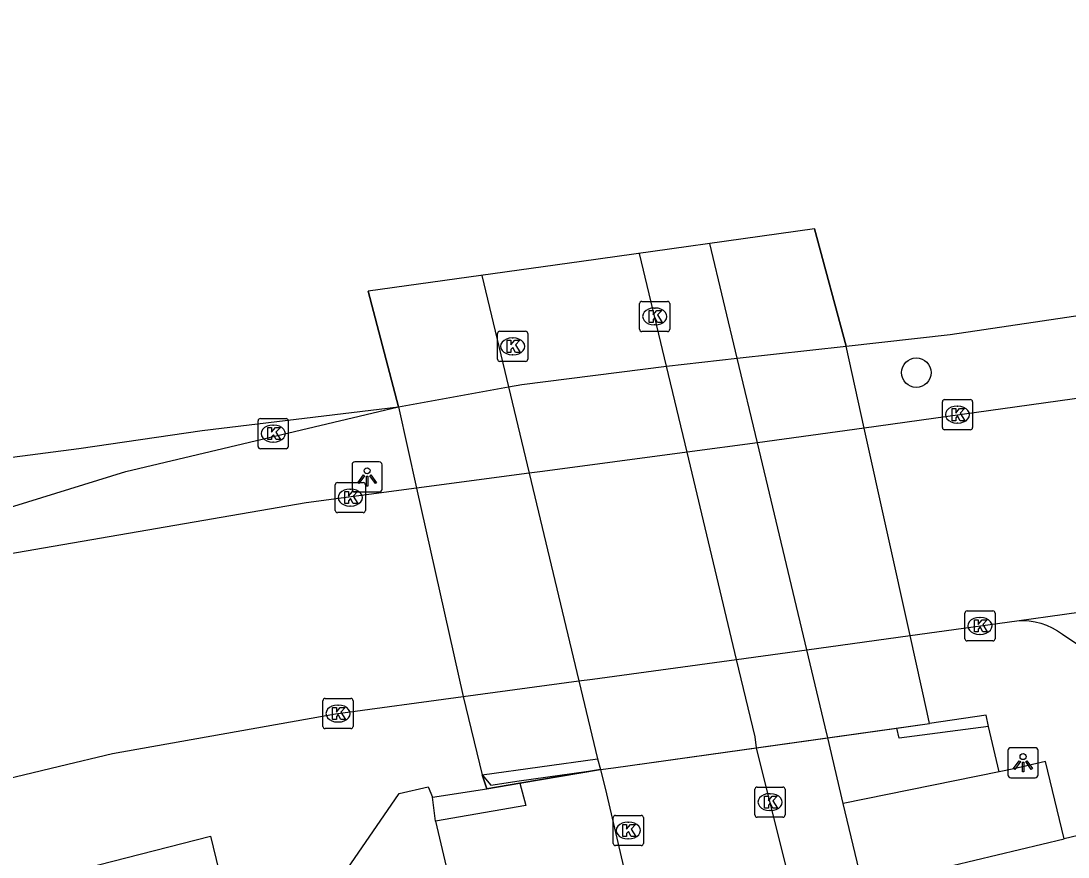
# Model space of a CAD drawing. Extents: x 158038 to 159242, y 380133 to 381214.
# Drawn here: x 158632.96 to 158667.66, y 381138.41 to 381166.14 of the extents above; entities that cross this region are included whole.
import ezdxf

# ---------------------------------------------------------------- set-up
doc = ezdxf.new("R2010")
doc.units = 0
for name, color, linetype in [('IMGEO_Berm_groen', 7, 'Continuous'), ('IMGEO_Berm_open', 7, 'Continuous'), ('IMGEO_Boom', 7, 'Continuous'), ('IMGEO_Dek', 7, 'Continuous'), ('IMGEO_Fietspad_open', 7, 'Continuous'), ('IMGEO_Groenvoorziening', 7, 'Continuous'), ('IMGEO_Hek', 7, 'Continuous'), ('IMGEO_Kolk', 7, 'Continuous'), ('IMGEO_Lichtpunt', 7, 'Continuous'), ('IMGEO_Muur', 7, 'Continuous'), ('IMGEO_Pand', 7, 'Continuous'), ('IMGEO_Rijbaan_lokaal_open', 7, 'Continuous'), ('IMGEO_Rijbaan_regionaal_gesloten', 7, 'Continuous'), ('IMGEO_Terreindeel_open', 7, 'Continuous'), ('IMGEO_Voetpad_op_trap', 7, 'Continuous'), ('IMGEO_Voetpad_open', 7, 'Continuous')]:
    doc.layers.add(name, color=color, linetype=linetype)

msp = doc.modelspace()

# ---------------------------------------------------------------- linework, layer by layer
at = {"layer": 'IMGEO_Berm_groen'}
for points in [[(158660.9, 381152.634), (158660.298, 381155.354)], [(158645.463, 381153.341), (158646.065, 381150.64)]]:
    msp.add_lwpolyline(points, dxfattribs=at)
at = {"layer": 'IMGEO_Berm_open'}
for points in [[(158660.9, 381152.634), (158660.298, 381155.354)], [(158645.463, 381153.341), (158646.065, 381150.64)]]:
    msp.add_lwpolyline(points, dxfattribs=at)
at = {"layer": 'IMGEO_Boom'}
msp.add_circle((158662.627, 381154.472), 0.489, dxfattribs=at)
at = {"layer": 'IMGEO_Dek'}
msp.add_lwpolyline([(158659.254, 381159.237), (158651.531, 381158.158), (158644.464, 381157.171), (158645.463, 381153.341), (158646.065, 381150.64), (158647.605, 381143.727), (158648.245, 381141.131), (158648.525, 381140.794), (158649.465, 381140.932), (158652.167, 381141.311), (158652.595, 381141.371), (158663.066, 381142.838), (158662.986, 381143.199), (158662.421, 381145.756), (158660.9, 381152.634), (158660.298, 381155.354)], close=True, dxfattribs=at)
at = {"layer": 'IMGEO_Fietspad_open'}
for points in [[(158661.957, 381122.333), (158660.489, 381128.602), (158658.611, 381136.885), (158657.331, 381142.034), (158657.282, 381142.399), (158656.67, 381144.964), (158655.032, 381151.831), (158654.35, 381154.692), (158653.459, 381158.427)], [(158648.233, 381157.697), (158649.108, 381154.003), (158649.795, 381151.135), (158651.444, 381144.249), (158652.063, 381141.667)], [(158652.167, 381141.311), (158652.355, 381140.507), (158653.482, 381135.663), (158655.403, 381127.39)]]:
    msp.add_lwpolyline(points, dxfattribs=at)
at = {"layer": 'IMGEO_Groenvoorziening'}
msp.add_lwpolyline([(158646.695, 381139.602), (158647.93, 381134.34)], dxfattribs=at)
at = {"layer": 'IMGEO_Hek'}
msp.add_lwpolyline([(158649.485, 381140.857), (158652.167, 381141.311), (158652.595, 381141.371), (158657.331, 381142.034), (158659.692, 381142.365), (158661.977, 381142.685)], dxfattribs=at)
at = {"layer": 'IMGEO_Kolk'}
for p, q in [((158653.458, 381155.91), (158653.458, 381156.762)), ((158653.533, 381156.836), (158654.385, 381156.836)), ((158653.946, 381156.616), (158653.971, 381156.616)), ((158654.459, 381156.762), (158654.459, 381155.91)), ((158653.969, 381156.056), (158653.944, 381156.056)), ((158648.75, 381154.918), (158648.75, 381155.77)), ((158648.825, 381155.844), (158649.677, 381155.844)), ((158649.238, 381155.624), (158649.263, 381155.624)), ((158649.751, 381155.77), (158649.751, 381154.918)), ((158654.385, 381155.836), (158653.533, 381155.836)), ((158649.677, 381154.844), (158648.825, 381154.844)), ((158649.261, 381155.064), (158649.236, 381155.064)), ((158663.49, 381152.653), (158663.49, 381153.505)), ((158663.565, 381153.579), (158664.417, 381153.579)), ((158664.491, 381153.505), (158664.491, 381152.653)), ((158663.978, 381153.359), (158664.003, 381153.359)), ((158640.815, 381152.025), (158640.815, 381152.877)), ((158640.89, 381152.951), (158641.742, 381152.951)), ((158641.816, 381152.877), (158641.816, 381152.025)), ((158664.001, 381152.799), (158663.976, 381152.799)), ((158641.303, 381152.731), (158641.328, 381152.731)), ((158664.417, 381152.579), (158663.565, 381152.579)), ((158641.326, 381152.171), (158641.301, 381152.171)), ((158641.742, 381151.951), (158640.89, 381151.951)), ((158643.37, 381149.903), (158643.37, 381150.755)), ((158643.445, 381150.829), (158644.297, 381150.829)), ((158644.371, 381150.755), (158644.371, 381149.903)), ((158643.858, 381150.609), (158643.883, 381150.609)), ((158643.881, 381150.049), (158643.856, 381150.049)), ((158644.297, 381149.829), (158643.445, 381149.829)), ((158664.311, 381146.573), (158665.163, 381146.573)), ((158664.236, 381145.647), (158664.236, 381146.499)), ((158664.724, 381146.353), (158664.749, 381146.353)), ((158665.237, 381146.499), (158665.237, 381145.647)), ((158665.163, 381145.573), (158664.311, 381145.573)), ((158664.747, 381145.793), (158664.722, 381145.793)), ((158642.964, 381142.74), (158642.964, 381143.592)), ((158643.039, 381143.666), (158643.891, 381143.666)), ((158643.452, 381143.446), (158643.477, 381143.446)), ((158643.965, 381143.592), (158643.965, 381142.74)), ((158643.475, 381142.886), (158643.45, 381142.886)), ((158643.891, 381142.666), (158643.039, 381142.666)), ((158657.28, 381139.802), (158657.28, 381140.654)), ((158657.355, 381140.728), (158658.207, 381140.728)), ((158658.281, 381140.654), (158658.281, 381139.802)), ((158657.768, 381140.508), (158657.793, 381140.508)), ((158657.791, 381139.948), (158657.766, 381139.948)), ((158652.582, 381138.862), (158652.582, 381139.714)), ((158652.657, 381139.788), (158653.509, 381139.788)), ((158653.07, 381139.568), (158653.095, 381139.568)), ((158653.583, 381139.714), (158653.583, 381138.862)), ((158658.207, 381139.728), (158657.355, 381139.728)), ((158653.093, 381139.008), (158653.068, 381139.008)), ((158653.509, 381138.788), (158652.657, 381138.788))]:
    msp.add_line(p, q, dxfattribs=at)
for points in [[(158653.458, 381155.91), (158653.458, 381156.762)], [(158653.533, 381156.836), (158654.385, 381156.836)], [(158654.459, 381156.762), (158654.459, 381155.91)], [(158653.779, 381156.536), (158653.902, 381156.536), (158653.902, 381156.385), (158654.032, 381156.536), (158654.196, 381156.536), (158654.05, 381156.385), (158654.203, 381156.136), (158654.051, 381156.136), (158653.966, 381156.3), (158653.902, 381156.233), (158653.902, 381156.136), (158653.779, 381156.136), (158653.779, 381156.536)], [(158648.75, 381154.918), (158648.75, 381155.77)], [(158648.825, 381155.844), (158649.677, 381155.844)], [(158649.071, 381155.544), (158649.194, 381155.544), (158649.194, 381155.393), (158649.324, 381155.544), (158649.488, 381155.544), (158649.342, 381155.393), (158649.495, 381155.144), (158649.343, 381155.144), (158649.258, 381155.308), (158649.194, 381155.241), (158649.194, 381155.144), (158649.071, 381155.144), (158649.071, 381155.544)], [(158649.751, 381155.77), (158649.751, 381154.918)], [(158654.385, 381155.836), (158653.533, 381155.836)], [(158649.677, 381154.844), (158648.825, 381154.844)], [(158663.49, 381152.653), (158663.49, 381153.505)], [(158663.565, 381153.579), (158664.417, 381153.579)], [(158664.491, 381153.505), (158664.491, 381152.653)], [(158663.811, 381153.279), (158663.934, 381153.279), (158663.934, 381153.128), (158664.064, 381153.279), (158664.228, 381153.279), (158664.082, 381153.128), (158664.235, 381152.879), (158664.083, 381152.879), (158663.998, 381153.043), (158663.934, 381152.976), (158663.934, 381152.879), (158663.811, 381152.879), (158663.811, 381153.279)], [(158640.815, 381152.025), (158640.815, 381152.877)], [(158640.89, 381152.951), (158641.742, 381152.951)], [(158641.816, 381152.877), (158641.816, 381152.025)], [(158641.136, 381152.651), (158641.259, 381152.651), (158641.259, 381152.5), (158641.389, 381152.651), (158641.553, 381152.651), (158641.407, 381152.5), (158641.56, 381152.251), (158641.408, 381152.251), (158641.323, 381152.415), (158641.259, 381152.348), (158641.259, 381152.251), (158641.136, 381152.251), (158641.136, 381152.651)], [(158664.417, 381152.579), (158663.565, 381152.579)], [(158641.742, 381151.951), (158640.89, 381151.951)], [(158643.37, 381149.903), (158643.37, 381150.755)], [(158643.445, 381150.829), (158644.297, 381150.829)], [(158644.371, 381150.755), (158644.371, 381149.903)], [(158643.691, 381150.529), (158643.814, 381150.529), (158643.814, 381150.378), (158643.944, 381150.529), (158644.108, 381150.529), (158643.962, 381150.378), (158644.115, 381150.129), (158643.963, 381150.129), (158643.878, 381150.293), (158643.814, 381150.226), (158643.814, 381150.129), (158643.691, 381150.129), (158643.691, 381150.529)], [(158644.297, 381149.829), (158643.445, 381149.829)], [(158664.311, 381146.573), (158665.163, 381146.573)], [(158664.236, 381145.647), (158664.236, 381146.499)], [(158664.557, 381146.273), (158664.68, 381146.273), (158664.68, 381146.122), (158664.81, 381146.273), (158664.974, 381146.273), (158664.828, 381146.122), (158664.981, 381145.873), (158664.829, 381145.873), (158664.744, 381146.037), (158664.68, 381145.97), (158664.68, 381145.873), (158664.557, 381145.873), (158664.557, 381146.273)], [(158665.237, 381146.499), (158665.237, 381145.647)], [(158665.163, 381145.573), (158664.311, 381145.573)], [(158642.964, 381142.74), (158642.964, 381143.592)], [(158643.039, 381143.666), (158643.891, 381143.666)], [(158643.965, 381143.592), (158643.965, 381142.74)], [(158643.285, 381143.366), (158643.408, 381143.366), (158643.408, 381143.215), (158643.538, 381143.366), (158643.702, 381143.366), (158643.556, 381143.215), (158643.709, 381142.966), (158643.557, 381142.966), (158643.472, 381143.13), (158643.408, 381143.063), (158643.408, 381142.966), (158643.285, 381142.966), (158643.285, 381143.366)], [(158643.891, 381142.666), (158643.039, 381142.666)], [(158657.28, 381139.802), (158657.28, 381140.654)], [(158657.355, 381140.728), (158658.207, 381140.728)], [(158658.281, 381140.654), (158658.281, 381139.802)], [(158657.601, 381140.428), (158657.724, 381140.428), (158657.724, 381140.277), (158657.854, 381140.428), (158658.018, 381140.428), (158657.872, 381140.277), (158658.025, 381140.028), (158657.873, 381140.028), (158657.788, 381140.192), (158657.724, 381140.125), (158657.724, 381140.028), (158657.601, 381140.028), (158657.601, 381140.428)], [(158652.582, 381138.862), (158652.582, 381139.714)], [(158652.657, 381139.788), (158653.509, 381139.788)], [(158653.583, 381139.714), (158653.583, 381138.862)], [(158658.207, 381139.728), (158657.355, 381139.728)], [(158652.903, 381139.488), (158653.026, 381139.488), (158653.026, 381139.337), (158653.156, 381139.488), (158653.32, 381139.488), (158653.174, 381139.337), (158653.327, 381139.088), (158653.175, 381139.088), (158653.09, 381139.252), (158653.026, 381139.185), (158653.026, 381139.088), (158652.903, 381139.088), (158652.903, 381139.488)], [(158653.509, 381138.788), (158652.657, 381138.788)]]:
    msp.add_lwpolyline(points, dxfattribs=at)
for centre, start, end in [((158653.535, 381156.76), 91.552, 178.448), ((158653.535, 381156.76), 91.552, 178.448), ((158654.383, 381156.76), 1.552, 88.448), ((158654.383, 381156.76), 1.552, 88.448), ((158653.535, 381155.912), 181.552, 268.448), ((158653.535, 381155.912), 181.552, 268.448), ((158654.383, 381155.912), 271.552, 358.448), ((158654.383, 381155.912), 271.552, 358.448), ((158648.827, 381155.768), 91.552, 178.448), ((158648.827, 381155.768), 91.552, 178.448), ((158649.675, 381155.768), 1.552, 88.448), ((158649.675, 381155.768), 1.552, 88.448), ((158648.827, 381154.92), 181.552, 268.448), ((158648.827, 381154.92), 181.552, 268.448), ((158649.675, 381154.92), 271.552, 358.448), ((158649.675, 381154.92), 271.552, 358.448), ((158663.567, 381153.503), 91.552, 178.448), ((158663.567, 381153.503), 91.552, 178.448), ((158664.415, 381153.503), 1.552, 88.448), ((158664.415, 381153.503), 1.552, 88.448), ((158640.892, 381152.875), 91.552, 178.448), ((158640.892, 381152.875), 91.552, 178.448), ((158641.74, 381152.875), 1.552, 88.448), ((158641.74, 381152.875), 1.552, 88.448), ((158663.567, 381152.655), 181.552, 268.448), ((158663.567, 381152.655), 181.552, 268.448), ((158664.415, 381152.655), 271.552, 358.448), ((158664.415, 381152.655), 271.552, 358.448), ((158640.892, 381152.027), 181.552, 268.448), ((158640.892, 381152.027), 181.552, 268.448), ((158641.74, 381152.027), 271.552, 358.448), ((158641.74, 381152.027), 271.552, 358.448), ((158643.447, 381150.753), 91.552, 178.448), ((158643.447, 381150.753), 91.552, 178.448), ((158644.295, 381150.753), 1.552, 88.448), ((158644.295, 381150.753), 1.552, 88.448), ((158643.447, 381149.905), 181.552, 268.448), ((158643.447, 381149.905), 181.552, 268.448), ((158644.295, 381149.905), 271.552, 358.448), ((158644.295, 381149.905), 271.552, 358.448), ((158664.313, 381146.497), 91.552, 178.448), ((158664.313, 381146.497), 91.552, 178.448), ((158665.161, 381146.497), 1.552, 88.448), ((158665.161, 381146.497), 1.552, 88.448), ((158664.313, 381145.649), 181.552, 268.448), ((158664.313, 381145.649), 181.552, 268.448), ((158665.161, 381145.649), 271.552, 358.448), ((158665.161, 381145.649), 271.552, 358.448), ((158643.041, 381143.59), 91.552, 178.448), ((158643.041, 381143.59), 91.552, 178.448), ((158643.889, 381143.59), 1.552, 88.448), ((158643.889, 381143.59), 1.552, 88.448), ((158643.041, 381142.742), 181.552, 268.448), ((158643.041, 381142.742), 181.552, 268.448), ((158643.889, 381142.742), 271.552, 358.448), ((158643.889, 381142.742), 271.552, 358.448), ((158657.357, 381140.652), 91.552, 178.448), ((158657.357, 381140.652), 91.552, 178.448), ((158658.205, 381140.652), 1.552, 88.448), ((158658.205, 381140.652), 1.552, 88.448), ((158652.659, 381139.712), 91.552, 178.448), ((158652.659, 381139.712), 91.552, 178.448), ((158653.507, 381139.712), 1.552, 88.448), ((158653.507, 381139.712), 1.552, 88.448), ((158657.357, 381139.804), 181.552, 268.448), ((158657.357, 381139.804), 181.552, 268.448), ((158658.205, 381139.804), 271.552, 358.448), ((158658.205, 381139.804), 271.552, 358.448), ((158652.659, 381138.864), 181.552, 268.448), ((158652.659, 381138.864), 181.552, 268.448), ((158653.507, 381138.864), 271.552, 358.448), ((158653.507, 381138.864), 271.552, 358.448)]:
    msp.add_arc(centre, 0.0765, start, end, dxfattribs=at)
for centre, major_axis, ratio, start_param, end_param in [((158653.945, 381156.336), (-0.387, 0.002), 0.722429, 4.712389, 7.853982), ((158653.97, 381156.336), (-0.39, 0.002), 0.717154, 1.570796, 4.712389), ((158649.237, 381155.344), (-0.387, 0.002), 0.722429, 4.712389, 7.853982), ((158649.262, 381155.344), (-0.39, 0.002), 0.717154, 1.570796, 4.712389), ((158663.977, 381153.079), (-0.387, 0.002), 0.722429, 4.712389, 7.853982), ((158664.002, 381153.079), (-0.39, 0.002), 0.717154, 1.570796, 4.712389), ((158641.302, 381152.451), (-0.387, 0.002), 0.722429, 4.712389, 7.853982), ((158641.327, 381152.451), (-0.39, 0.002), 0.717154, 1.570796, 4.712389), ((158643.857, 381150.329), (-0.387, 0.002), 0.722429, 4.712389, 7.853982), ((158643.882, 381150.329), (-0.39, 0.002), 0.717154, 1.570796, 4.712389), ((158664.723, 381146.073), (-0.387, 0.002), 0.722429, 4.712389, 7.853982), ((158664.748, 381146.073), (-0.39, 0.002), 0.717154, 1.570796, 4.712389), ((158643.451, 381143.166), (-0.387, 0.002), 0.722429, 4.712389, 7.853982), ((158643.476, 381143.166), (-0.39, 0.002), 0.717154, 1.570796, 4.712389), ((158657.767, 381140.228), (-0.387, 0.002), 0.722429, 4.712389, 7.853982), ((158657.792, 381140.228), (-0.39, 0.002), 0.717154, 1.570796, 4.712389), ((158653.069, 381139.288), (-0.387, 0.002), 0.722429, 4.712389, 7.853982), ((158653.094, 381139.288), (-0.39, 0.002), 0.717154, 1.570796, 4.712389)]:
    msp.add_ellipse(centre, major_axis=major_axis, ratio=ratio, start_param=start_param, end_param=end_param, dxfattribs=at)
at = {"layer": 'IMGEO_Lichtpunt'}
for p, q in [((158643.928, 381151.418), (158643.928, 381150.611)), ((158643.928, 381151.418), (158643.928, 381150.611)), ((158644.83, 381151.513), (158644.022, 381151.513)), ((158644.83, 381151.513), (158644.022, 381151.513)), ((158644.924, 381150.611), (158644.924, 381151.418)), ((158644.924, 381150.611), (158644.924, 381151.418)), ((158644.022, 381150.517), (158644.83, 381150.517)), ((158644.022, 381150.517), (158644.83, 381150.517)), ((158666.568, 381142.034), (158665.76, 381142.034)), ((158666.568, 381142.034), (158665.76, 381142.034)), ((158665.666, 381141.939), (158665.666, 381141.132)), ((158665.666, 381141.939), (158665.666, 381141.132)), ((158666.662, 381141.132), (158666.662, 381141.939)), ((158666.662, 381141.132), (158666.662, 381141.939)), ((158665.76, 381141.038), (158666.568, 381141.038)), ((158665.76, 381141.038), (158666.568, 381141.038))]:
    msp.add_line(p, q, dxfattribs=at)
for points in [[(158644.302, 381151.082), (158644.341, 381151.054), (158644.153, 381150.792), (158644.115, 381150.819), (158644.302, 381151.082)], [(158644.404, 381151.034), (158644.451, 381151.034), (158644.451, 381150.712), (158644.404, 381150.712), (158644.404, 381151.034)], [(158644.514, 381151.054), (158644.552, 381151.081), (158644.739, 381150.819), (158644.7, 381150.791), (158644.514, 381151.054)], [(158666.04, 381141.603), (158666.079, 381141.575), (158665.891, 381141.313), (158665.853, 381141.34), (158666.04, 381141.603)], [(158666.142, 381141.555), (158666.189, 381141.555), (158666.189, 381141.233), (158666.142, 381141.233), (158666.142, 381141.555)], [(158666.252, 381141.575), (158666.29, 381141.602), (158666.477, 381141.34), (158666.438, 381141.312), (158666.252, 381141.575)]]:
    msp.add_lwpolyline(points, dxfattribs=at)
for centre in [(158644.427, 381151.216), (158666.165, 381141.737)]:
    msp.add_circle(centre, 0.0994, dxfattribs=at)
for centre, start, end in [((158644.022, 381151.418), 90, 180), ((158644.022, 381151.418), 90, 180), ((158644.83, 381151.418), 0, 90), ((158644.83, 381151.418), 0, 90), ((158644.022, 381150.611), 180, 270), ((158644.022, 381150.611), 180, 270), ((158644.83, 381150.611), 270, 0), ((158644.83, 381150.611), 270, 360), ((158665.76, 381141.939), 90, 180), ((158665.76, 381141.939), 90, 180), ((158666.568, 381141.939), 0, 90), ((158666.568, 381141.939), 0, 90), ((158665.76, 381141.132), 180, 270), ((158665.76, 381141.132), 180, 270), ((158666.568, 381141.132), 270, 0), ((158666.568, 381141.132), 270, 360)]:
    msp.add_arc(centre, 0.0946, start, end, dxfattribs=at)
at = {"layer": 'IMGEO_Muur'}
for points in [[(158665.018, 381142.734), (158664.94, 381143.115), (158663.066, 381142.838)], [(158661.977, 381142.685), (158663.066, 381142.838)], [(158665.018, 381142.734), (158662.055, 381142.355), (158661.977, 381142.685)], [(158648.245, 381141.131), (158652.063, 381141.667)], [(158652.063, 381141.667), (158652.167, 381141.311)], [(158652.167, 381141.311), (158649.485, 381140.857)], [(158648.393, 381140.67), (158648.245, 381141.131)], [(158646.597, 381140.39), (158648.393, 381140.67)], [(158649.485, 381140.857), (158649.689, 381140.121), (158646.695, 381139.602)], [(158649.485, 381140.857), (158648.393, 381140.67)], [(158646.695, 381139.602), (158646.597, 381140.39)]]:
    msp.add_lwpolyline(points, dxfattribs=at)
at = {"layer": 'IMGEO_Pand'}
for points in [[(158687.706, 381142.089), (158687.035, 381145.056), (158674.764, 381142.278), (158675.111, 381140.818), (158667.524, 381139.01)], [(158660.861, 381137.422), (158667.524, 381139.01)]]:
    msp.add_lwpolyline(points, dxfattribs=at)
at = {"layer": 'IMGEO_Rijbaan_lokaal_open'}
for points in [[(158736.723, 381163.215), (158660.9, 381152.634)], [(158660.9, 381152.634), (158657.361, 381152.14), (158655.032, 381151.831), (158650.243, 381151.195), (158649.795, 381151.135), (158646.065, 381150.64)], [(158662.421, 381145.756), (158660.9, 381152.634)], [(158662.421, 381145.756), (158660.9, 381152.634)], [(158665.961, 381146.244), (158672.278, 381147.123), (158682.088, 381148.565), (158684.275, 381148.833), (158686.652, 381149.132), (158699.52, 381150.945)], [(158646.065, 381150.64), (158642.407, 381150.154), (158632.487, 381148.438), (158629.287, 381147.584)], [(158646.065, 381150.64), (158647.605, 381143.727)], [(158646.065, 381150.64), (158647.605, 381143.727)], [(158662.421, 381145.756), (158665.961, 381146.244)], [(158647.605, 381143.727), (158651.444, 381144.249), (158651.892, 381144.31), (158656.67, 381144.964), (158658.996, 381145.283), (158662.421, 381145.756)], [(158611.001, 381094.812), (158612.367, 381103.433), (158614.975, 381119.293), (158616.312, 381127.564), (158616.762, 381130.461), (158616.886, 381131.088), (158617.115, 381131.904), (158617.415, 381132.696), (158617.785, 381133.457), (158618.222, 381134.183), (158618.722, 381134.867), (158618.936, 381135.206), (158619.463, 381135.929), (158620.052, 381136.603), (158620.699, 381137.221), (158621.398, 381137.779), (158622.145, 381138.272), (158623.534, 381138.789), (158626.478, 381139.669), (158629.489, 381140.282), (158634.228, 381141.419), (158635.993, 381141.836), (158643.379, 381143.155), (158647.605, 381143.727)]]:
    msp.add_lwpolyline(points, dxfattribs=at)
at = {"layer": 'IMGEO_Rijbaan_regionaal_gesloten'}
for points in [[(158660.298, 381155.354), (158663.744, 381155.74), (158697.513, 381160.756), (158718.312, 381163.551), (158729.945, 381165.29), (158736.012, 381166.137)], [(158659.254, 381159.237), (158660.298, 381155.354)], [(158645.463, 381153.341), (158644.464, 381157.171)], [(158645.463, 381153.341), (158649.108, 381154.003), (158649.553, 381154.078), (158654.35, 381154.692), (158656.691, 381154.95), (158660.298, 381155.354)], [(158565.089, 381142.184), (158580.025, 381144.281), (158584.045, 381144.912), (158588.083, 381145.408), (158592.105, 381146.025), (158596.145, 381146.511), (158600.263, 381147.137), (158604.381, 381147.763), (158608.514, 381148.277), (158612.413, 381148.761), (158616.514, 381149.387), (158620.614, 381150.012), (158624.729, 381150.529), (158628.827, 381151.172), (158634.872, 381151.953), (158638.96, 381152.551), (158645.463, 381153.341)], [(158632.24, 381149.895), (158636.433, 381151.194), (158645.463, 381153.341)]]:
    msp.add_lwpolyline(points, dxfattribs=at)
at = {"layer": 'IMGEO_Terreindeel_open'}
msp.add_lwpolyline([(158659.692, 381142.365), (158661.977, 381142.685)], dxfattribs=at)
at = {"layer": 'IMGEO_Voetpad_op_trap'}
msp.add_lwpolyline([(158665.373, 381141.229), (158660.209, 381140.18)], dxfattribs=at)
at = {"layer": 'IMGEO_Voetpad_open'}
for points in [[(158659.692, 381142.365), (158659.606, 381142.725), (158658.996, 381145.283), (158657.361, 381152.14), (158656.691, 381154.95), (158655.784, 381158.752)], [(158665.961, 381146.244), (158666.162, 381146.25), (158666.363, 381146.237), (158666.561, 381146.207), (158666.756, 381146.159), (158666.946, 381146.093), (158667.13, 381146.011), (158667.305, 381145.913), (158667.471, 381145.8), (158669.144, 381144.68), (158669.226, 381144.606), (158669.314, 381144.54), (158669.408, 381144.483), (158669.506, 381144.433), (158669.609, 381144.393), (158669.714, 381144.362), (158669.822, 381144.341), (158669.932, 381144.329), (158670.042, 381144.327), (158670.152, 381144.335), (158670.235, 381144.348), (158686.96, 381146.757), (158696.632, 381148.125)], [(158647.605, 381143.727), (158648.245, 381141.131), (158648.393, 381140.67), (158649.485, 381140.857), (158652.167, 381141.311), (158652.595, 381141.371), (158657.331, 381142.034), (158659.692, 381142.365), (158661.977, 381142.685), (158663.066, 381142.838), (158662.986, 381143.199), (158662.421, 381145.756)], [(158663.066, 381142.838), (158662.986, 381143.199), (158662.421, 381145.756)], [(158647.605, 381143.727), (158648.245, 381141.131)], [(158665.373, 381141.229), (158665.018, 381142.734)], [(158660.209, 381140.18), (158659.692, 381142.365)], [(158667.524, 381139.01), (158666.912, 381141.579), (158665.863, 381141.329), (158665.373, 381141.229)], [(158643.063, 381133.582), (158642.432, 381136.055), (158645.488, 381140.519), (158646.453, 381140.733), (158646.597, 381140.39)], [(158660.861, 381137.422), (158660.209, 381140.18)], [(158633.67, 381137.679), (158639.239, 381139.095), (158640.707, 381133.047)]]:
    msp.add_lwpolyline(points, dxfattribs=at)

doc.saveas('drawing.dxf')
